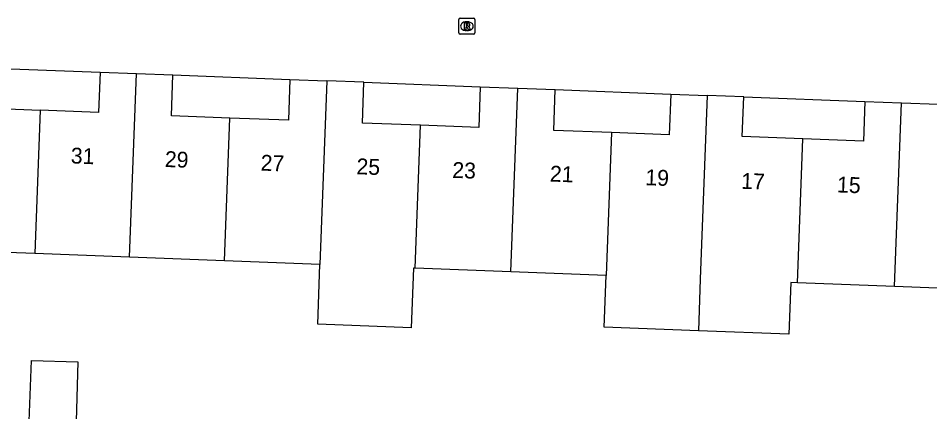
# Model space of a CAD drawing. Extents: x 160787 to 161428, y 386828 to 387483.
# Drawn here: x 161176.3 to 161233.8, y 387188.4 to 387213.2 of the extents above; entities that cross this region are included whole.
import ezdxf

# ---------------------------------------------------------------- set-up
doc = ezdxf.new("R2010")
doc.units = 0
for name, color, linetype in [('IMGEO_Pand', 7, 'Continuous'), ('IMGEO_Pand_nummerreeks', 7, 'Continuous'), ('IMGEO_Rijbaan_lokaal_open', 7, 'Continuous'), ('IMGEO_Rioolput', 7, 'Continuous')]:
    doc.layers.add(name, color=color, linetype=linetype)

msp = doc.modelspace()

# ---------------------------------------------------------------- linework, layer by layer
at = {"layer": 'IMGEO_Pand'}
for points in [[(161174.168, 387210.096), (161174.072, 387207.579), (161177.735, 387207.44)], [(161181.498, 387209.838), (161181.401, 387207.3), (161177.735, 387207.44)], [(161181.498, 387209.838), (161183.798, 387209.75)], [(161183.357, 387198.174), (161183.798, 387209.75)], [(161183.798, 387209.75), (161186.097, 387209.662)], [(161189.688, 387206.941), (161185.998, 387207.082), (161186.097, 387209.662)], [(161193.474, 387209.376), (161193.375, 387206.801), (161189.688, 387206.941)], [(161193.474, 387209.376), (161195.805, 387209.287)], [(161195.805, 387209.287), (161195.364, 387197.716)], [(161198.134, 387209.198), (161195.805, 387209.287)], [(161201.702, 387206.484), (161198.036, 387206.624), (161198.134, 387209.198)], [(161205.47, 387208.915), (161205.372, 387206.344), (161201.702, 387206.484)], [(161205.47, 387208.915), (161207.832, 387208.825)], [(161207.392, 387197.258), (161207.832, 387208.825)], [(161207.832, 387208.825), (161210.197, 387208.735)], [(161213.74, 387206.025), (161210.099, 387206.164), (161210.197, 387208.735)], [(161217.478, 387208.454), (161217.381, 387205.887), (161213.74, 387206.025)], [(161217.478, 387208.454), (161219.78, 387208.366)], [(161219.78, 387208.366), (161219.34, 387196.802), (161219.216, 387193.543)], [(161222.078, 387208.279), (161219.78, 387208.366)], [(161225.802, 387205.632), (161221.983, 387205.778), (161222.078, 387208.279)], [(161229.714, 387207.983), (161229.618, 387205.487), (161225.802, 387205.632)], [(161229.714, 387207.983), (161232.03, 387207.895)], [(161231.59, 387196.335), (161232.03, 387207.895)], [(161232.03, 387207.895), (161234.345, 387207.807)], [(161177.735, 387207.44), (161177.391, 387198.401)], [(161189.345, 387197.946), (161189.688, 387206.941)], [(161201.359, 387197.488), (161201.702, 387206.484)], [(161213.74, 387206.025), (161213.397, 387197.029)], [(161225.457, 387196.569), (161225.802, 387205.632)], [(161177.391, 387198.401), (161171.073, 387198.642)], [(161183.357, 387198.174), (161177.391, 387198.401)], [(161189.345, 387197.946), (161183.357, 387198.174)], [(161195.364, 387197.716), (161189.345, 387197.946)], [(161201.359, 387197.488), (161201.259, 387197.492), (161201.116, 387193.732), (161195.221, 387193.956), (161195.364, 387197.716)], [(161207.392, 387197.258), (161201.359, 387197.488)], [(161213.397, 387197.029), (161207.392, 387197.258)], [(161219.216, 387193.543), (161213.273, 387193.769), (161213.397, 387197.029)], [(161225.457, 387196.569), (161225.044, 387196.585), (161224.92, 387193.326), (161219.216, 387193.543)], [(161231.59, 387196.335), (161225.457, 387196.569)], [(161237.54, 387196.109), (161231.59, 387196.335)], [(161179.931, 387185.586), (161176.951, 387185.668), (161177.179, 387191.666), (161180.097, 387191.586), (161179.931, 387185.586)]]:
    msp.add_lwpolyline(points, dxfattribs=at)
at = {"layer": 'IMGEO_Rijbaan_lokaal_open'}
for points in [[(161174.168, 387210.096), (161181.498, 387209.838)], [(161186.097, 387209.662), (161193.474, 387209.376)], [(161198.134, 387209.198), (161205.47, 387208.915)], [(161210.197, 387208.735), (161217.478, 387208.454)], [(161222.078, 387208.279), (161229.714, 387207.983)]]:
    msp.add_lwpolyline(points, dxfattribs=at)
at = {"layer": 'IMGEO_Rioolput'}
for p, q in [((161204.123, 387212.304), (161204.123, 387213.156)), ((161204.198, 387213.23), (161205.05, 387213.23)), ((161204.611, 387213.01), (161204.636, 387213.01)), ((161205.124, 387213.156), (161205.124, 387212.304)), ((161205.05, 387212.23), (161204.198, 387212.23)), ((161204.634, 387212.45), (161204.609, 387212.45))]:
    msp.add_line(p, q, dxfattribs=at)
for points in [[(161204.123, 387212.304), (161204.123, 387213.156)], [(161204.198, 387213.23), (161205.05, 387213.23)], [(161204.712, 387212.928), (161204.46, 387212.93), (161204.46, 387212.53)], [(161204.638, 387212.849), (161204.584, 387212.849), (161204.584, 387212.768)], [(161204.584, 387212.768), (161204.636, 387212.768)], [(161205.124, 387213.156), (161205.124, 387212.304)], [(161205.05, 387212.23), (161204.198, 387212.23)], [(161204.46, 387212.53), (161204.584, 387212.53), (161204.584, 387212.692), (161204.595, 387212.692)], [(161204.642, 387212.663), (161204.713, 387212.53), (161204.853, 387212.53), (161204.788, 387212.656)]]:
    msp.add_lwpolyline(points, dxfattribs=at)
for centre, radius, start, end in [((161204.2, 387213.154), 0.0765, 91.55205, 178.44795), ((161204.2, 387213.154), 0.0765, 91.55205, 178.44795), ((161204.62, 387212.957), 0.19, 274.7715, 282.96867), ((161204.644, 387212.753), 0.0964, 77.00612, 93.18647), ((161204.658, 387212.81), 0.0378, 276.66336, 79.67722), ((161204.711, 387212.818), 0.109, 350.36119, 89.41601), ((161204.709, 387212.818), 0.112, 277.58423, 350.98172), ((161204.693, 387212.603), 0.108, 29.51342, 73.79051), ((161205.048, 387213.154), 0.0765, 1.55205, 88.44795), ((161205.048, 387213.154), 0.0765, 1.55205, 88.44795), ((161204.2, 387212.306), 0.0765, 181.55205, 268.44795), ((161204.2, 387212.306), 0.0765, 181.55205, 268.44795), ((161204.594, 387212.639), 0.0533, 26.02933, 88.69889), ((161205.048, 387212.306), 0.0765, 271.55205, 358.44795), ((161205.048, 387212.306), 0.0765, 271.55205, 358.44795)]:
    msp.add_arc(centre, radius, start, end, dxfattribs=at)
for centre, major_axis, ratio, start_param, end_param in [((161204.61, 387212.73), (-0.387, 0.002), 0.722429, 4.712389, 7.853982), ((161204.635, 387212.73), (-0.39, 0.002), 0.717154, 1.570796, 4.712389)]:
    msp.add_ellipse(centre, major_axis=major_axis, ratio=ratio, start_param=start_param, end_param=end_param, dxfattribs=at)

# ---------------------------------------------------------------- texts
at = {"layer": 'IMGEO_Pand_nummerreeks'}
for s, rotation, p in [('31', 357.83501, (161179.642, 387204.087)), ('29', 357.83501, (161185.57, 387203.863)), ('27', 357.83501, (161191.61, 387203.635)), ('25', 357.83422, (161197.65, 387203.407)), ('23', 357.83501, (161203.691, 387203.178)), ('21', 357.83501, (161209.844, 387202.945)), ('19', 357.83422, (161215.862, 387202.717)), ('17', 357.83422, (161221.902, 387202.489)), ('15', 357.83501, (161227.944, 387202.261))]:
    msp.add_text(s, height=1, rotation=rotation, dxfattribs=at).set_placement(p)

doc.saveas('drawing.dxf')
